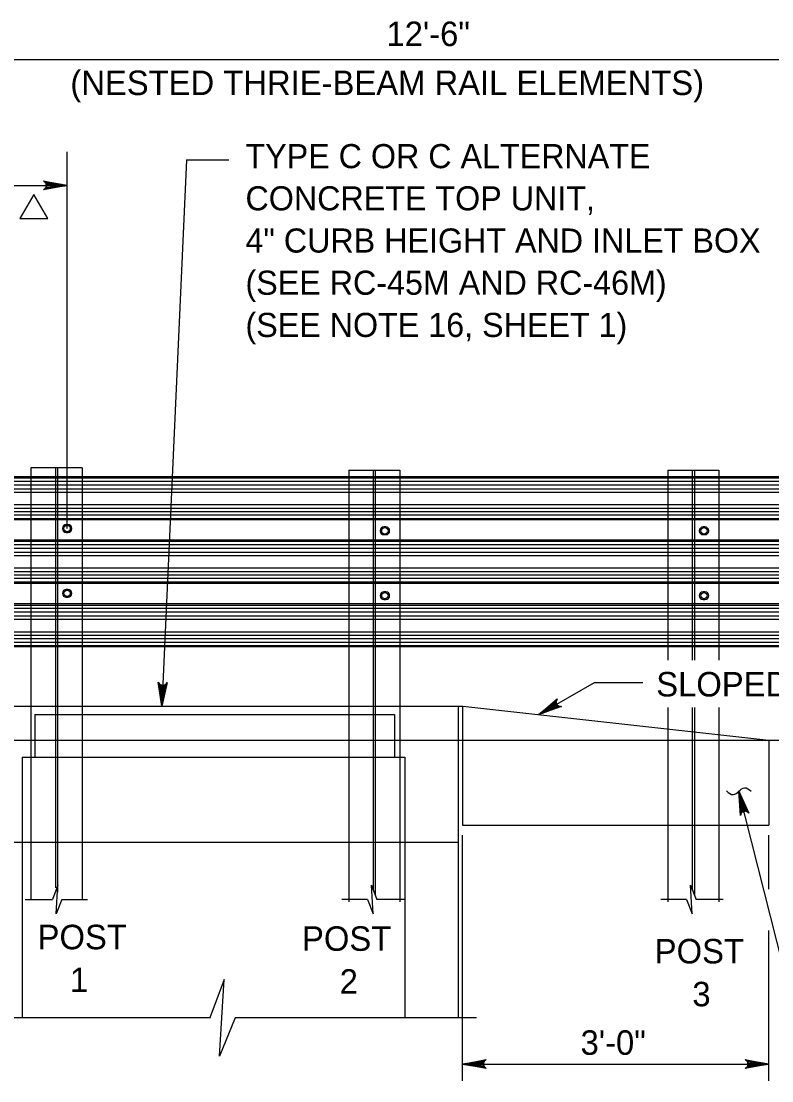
# Model space of a CAD drawing. Extents: x 632007860 to 635435983, y 295418622 to 297794622.
# Drawn here: x 632150434 to 632243787, y 296795051 to 296926882 of the extents above; entities that cross this region are included whole.
import ezdxf

# ---------------------------------------------------------------- set-up
doc = ezdxf.new("R2010")
doc.units = 0
for name, color, linetype in [('S-ABUT', 7, 'Continuous'), ('S-DETL-DIMS', 7, 'Continuous'), ('S-DETL-T120', 7, 'Continuous'), ('S-GRND-MAJR', 7, 'Continuous'), ('S-MISC-CNTR-WT01', 7, 'Continuous'), ('S-STEL', 7, 'Continuous')]:
    doc.layers.add(name, color=color, linetype=linetype)

msp = doc.modelspace()

# ---------------------------------------------------------------- linework, layer by layer
at = {"layer": 'S-ABUT'}
for p, q in [((632144203, 296841672), (632205357, 296841672)), ((632204793, 296841676), (632204793, 296837439)), ((632205322, 296841676), (632205322, 296837439)), ((632205357, 296841672), (632243422, 296837443)), ((632152141, 296840618), (632152141, 296837439)), ((632152141, 296840618), (632196855, 296840618)), ((632196855, 296840618), (632196855, 296837439)), ((632152141, 296837439), (632152141, 296835322)), ((632196855, 296837439), (632196855, 296835322)), ((632204793, 296837439), (632204793, 296802883)), ((632205322, 296837439), (632205322, 296826855)), ((632243422, 296837443), (632243422, 296826855)), ((632150553, 296835322), (632150553, 296802883)), ((632150553, 296835322), (632198132, 296835322)), ((632198132, 296835322), (632198132, 296802883)), ((632205322, 296826855), (632243422, 296826855)), ((632144203, 296824739), (632204793, 296824739))]:
    msp.add_line(p, q, dxfattribs=at)
at = {"layer": 'S-DETL-DIMS'}
for p, q in [((632147770, 296922136), (632589965, 296922136)), ((632170979, 296909627), (632167908, 296841672)), ((632170979, 296909627), (632176237, 296909627)), ((632127042, 296906450), (632155981, 296906450)), ((632214808, 296840622), (632221731, 296844606)), ((632221731, 296844606), (632227745, 296844606)), ((632247469, 296800284), (632239687, 296831078)), ((632205322, 296795051), (632205322, 296825606)), ((632243422, 296818891), (632243422, 296825606)), ((632150933, 296817603), (632154314, 296817603)), ((632155505, 296817603), (632158681, 296817603)), ((632193491, 296817603), (632190315, 296817603)), ((632198063, 296817603), (632194681, 296817603)), ((632233178, 296817603), (632230003, 296817603)), ((632237751, 296817603), (632234369, 296817603)), ((632243422, 296795051), (632243422, 296813731)), ((632173989, 296802883), (632139269, 296802883)), ((632207055, 296802898), (632177049, 296802898)), ((632205322, 296797140), (632243422, 296797140))]:
    msp.add_line(p, q, dxfattribs=at)
for points in [[(632156146, 296906450), (632153187, 296905895), (632153301, 296905974), (632153415, 296906053), (632153474, 296906152), (632153533, 296906252), (632153550, 296906351), (632153567, 296906450), (632153550, 296906549), (632153533, 296906648), (632153474, 296906748), (632153415, 296906847), (632153301, 296906926), (632153187, 296907005), (632156146, 296906450), (632153301, 296906926), (632153415, 296906847), (632156146, 296906450), (632153474, 296906748), (632153533, 296906648), (632156146, 296906450), (632153550, 296906549), (632153567, 296906450), (632156146, 296906450), (632153550, 296906351), (632153533, 296906252), (632156146, 296906450), (632153474, 296906152), (632153415, 296906053), (632156146, 296906450), (632153301, 296905974)], [(632167908, 296841672), (632167487, 296844653), (632167561, 296844536), (632167634, 296844418), (632167731, 296844355), (632167827, 296844292), (632167926, 296844270), (632168024, 296844249), (632168124, 296844261), (632168224, 296844274), (632168326, 296844328), (632168427, 296844382), (632168511, 296844493), (632168596, 296844603), (632167908, 296841672), (632168511, 296844493), (632168427, 296844382), (632167908, 296841672), (632168326, 296844328), (632168224, 296844274), (632167908, 296841672), (632168124, 296844261), (632168024, 296844249), (632167908, 296841672), (632167926, 296844270), (632167827, 296844292), (632167908, 296841672), (632167731, 296844355), (632167634, 296844418), (632167908, 296841672), (632167561, 296844536)], [(632214808, 296840622), (632217096, 296842579), (632217037, 296842453), (632216977, 296842328), (632216976, 296842213), (632216974, 296842097), (632217009, 296842003), (632217044, 296841909), (632217108, 296841831), (632217172, 296841753), (632217273, 296841697), (632217373, 296841640), (632217512, 296841629), (632217650, 296841617), (632214808, 296840622), (632217512, 296841629), (632217373, 296841640), (632214808, 296840622), (632217273, 296841697), (632217172, 296841753), (632214808, 296840622), (632217108, 296841831), (632217044, 296841909), (632214808, 296840622), (632217009, 296842003), (632216974, 296842097), (632214808, 296840622), (632216976, 296842213), (632216977, 296842328), (632214808, 296840622), (632217037, 296842453)], [(632239687, 296831078), (632240950, 296828345), (632240845, 296828436), (632240741, 296828528), (632240630, 296828560), (632240520, 296828593), (632240419, 296828585), (632240319, 296828577), (632240227, 296828536), (632240135, 296828496), (632240053, 296828414), (632239971, 296828333), (632239923, 296828203), (632239874, 296828073), (632239687, 296831078), (632239923, 296828203), (632239971, 296828333), (632239687, 296831078), (632240053, 296828414), (632240135, 296828496), (632239687, 296831078), (632240227, 296828536), (632240319, 296828577), (632239687, 296831078), (632240419, 296828585), (632240520, 296828593), (632239687, 296831078), (632240630, 296828560), (632240741, 296828528), (632239687, 296831078), (632240845, 296828436)], [(632155505, 296817603), (632154780, 296815817), (632154996, 296819389), (632154314, 296817603)], [(632193491, 296817603), (632194216, 296815817), (632194000, 296819389), (632194681, 296817603)], [(632233178, 296817603), (632233903, 296815817), (632233687, 296819389), (632234369, 296817603)], [(632177049, 296802898), (632175116, 296798135), (632175692, 296807660), (632173874, 296802898)], [(632205322, 296797140), (632208282, 296797695), (632208168, 296797616), (632208054, 296797537), (632207995, 296797438), (632207936, 296797339), (632207919, 296797240), (632207902, 296797140), (632207919, 296797041), (632207936, 296796942), (632207995, 296796843), (632208054, 296796744), (632208168, 296796665), (632208282, 296796586), (632205322, 296797140), (632208168, 296796665), (632208054, 296796744), (632205322, 296797140), (632207995, 296796843), (632207936, 296796942), (632205322, 296797140), (632207919, 296797041), (632207902, 296797140), (632205322, 296797140), (632207919, 296797240), (632207936, 296797339), (632205322, 296797140), (632207995, 296797438), (632208054, 296797537), (632205322, 296797140), (632208168, 296797616)], [(632243422, 296797140), (632240463, 296796586), (632240577, 296796665), (632240691, 296796744), (632240750, 296796843), (632240809, 296796942), (632240826, 296797041), (632240843, 296797140), (632240826, 296797240), (632240809, 296797339), (632240750, 296797438), (632240691, 296797537), (632240577, 296797616), (632240463, 296797695), (632243422, 296797140), (632240577, 296797616), (632240691, 296797537), (632243422, 296797140), (632240750, 296797438), (632240809, 296797339), (632243422, 296797140), (632240826, 296797240), (632240843, 296797140), (632243422, 296797140), (632240826, 296797041), (632240809, 296796942), (632243422, 296797140), (632240750, 296796843), (632240691, 296796744), (632243422, 296797140), (632240577, 296796665)]]:
    msp.add_lwpolyline(points, dxfattribs=at)
msp.add_spline([(632238140, 296831111), (632238997, 296830652), (632240385, 296831509), (632241229, 296831099)], degree=3, dxfattribs=at)
at = {"layer": 'S-DETL-T120'}
msp.add_lwpolyline([(632152007, 296905328), (632150275, 296902328), (632153739, 296902328)], close=True, dxfattribs=at)
at = {"layer": 'S-GRND-MAJR'}
for p, q in [((632101688, 296837439), (632654453, 296837439)), ((632127042, 296837438), (632184525, 296837438))]:
    msp.add_line(p, q, dxfattribs=at)
at = {"layer": 'S-MISC-CNTR-WT01'}
msp.add_line((632156146, 296863765), (632156146, 296910635), dxfattribs=at)
at = {"layer": 'S-STEL'}
for p, q in [((632157997, 296871306), (632151640, 296871306)), ((632151640, 296871306), (632151640, 296870247)), ((632154686, 296871306), (632154686, 296819041)), ((632154951, 296871306), (632154951, 296818522)), ((632157997, 296871306), (632157997, 296870247)), ((632191163, 296871018), (632197521, 296871018)), ((632191163, 296871018), (632191163, 296869959)), ((632194210, 296871018), (632194210, 296818753)), ((632194474, 296871018), (632194474, 296818234)), ((632197521, 296871018), (632197521, 296869959)), ((632230850, 296871018), (632237208, 296871018)), ((632230850, 296871018), (632230850, 296869959)), ((632233897, 296871018), (632233897, 296847370)), ((632234161, 296871018), (632234161, 296847370)), ((632237208, 296871018), (632237208, 296869959)), ((632101688, 296870247), (632428202, 296870247)), ((632101688, 296870076), (632428202, 296870076)), ((632101688, 296869647), (632428202, 296869647)), ((632151640, 296870247), (632151640, 296849080)), ((632157997, 296870247), (632157997, 296849080)), ((632191163, 296869959), (632191163, 296849080)), ((632197521, 296869959), (632197521, 296849080)), ((632230850, 296869959), (632230850, 296849080)), ((632237208, 296869959), (632237208, 296849080)), ((632101688, 296869219), (632428202, 296869219)), ((632101688, 296868705), (632428202, 296868705)), ((632101688, 296868277), (632428202, 296868277)), ((632101688, 296866735), (632428202, 296866735)), ((632101688, 296866307), (632428202, 296866307)), ((632101688, 296865878), (632428202, 296865878)), ((632101688, 296865450), (632428202, 296865450)), ((632101688, 296865022), (632428202, 296865022)), ((632101688, 296864889), (632428202, 296864850)), ((632156264, 296864242), (632156028, 296864242)), ((632156264, 296864242), (632156028, 296864242)), ((632155555, 296863769), (632155555, 296863760)), ((632155555, 296863769), (632155555, 296863760)), ((632156028, 296863287), (632156264, 296863287)), ((632156028, 296863287), (632156264, 296863287)), ((632156737, 296863760), (632156737, 296863769)), ((632156737, 296863760), (632156737, 296863769)), ((632195078, 296863481), (632195078, 296863473)), ((632195078, 296863481), (632195078, 296863473)), ((632195787, 296863954), (632195551, 296863954)), ((632195787, 296863954), (632195551, 296863954)), ((632195551, 296863000), (632195787, 296863000)), ((632195551, 296863000), (632195787, 296863000)), ((632196260, 296863473), (632196260, 296863481)), ((632196260, 296863473), (632196260, 296863481)), ((632234765, 296863481), (632234765, 296863473)), ((632234765, 296863481), (632234765, 296863473)), ((632235475, 296863954), (632235238, 296863954)), ((632235475, 296863954), (632235238, 296863954)), ((632235238, 296863000), (632235475, 296863000)), ((632235238, 296863000), (632235475, 296863000)), ((632235948, 296863473), (632235948, 296863481)), ((632235948, 296863473), (632235948, 296863481)), ((632101688, 296862367), (632424751, 296862367)), ((632101688, 296862196), (632418467, 296862196)), ((632101688, 296861768), (632417330, 296861768)), ((632101688, 296861339), (632411999, 296861339)), ((632101688, 296860825), (632405602, 296860825)), ((632101688, 296860397), (632400270, 296860397)), ((632101688, 296858855), (632357357, 296858855)), ((632101688, 296858427), (632357357, 296858427)), ((632101688, 296857998), (632357357, 296857998)), ((632101688, 296857570), (632357357, 296857570)), ((632101688, 296857142), (632357357, 296857142)), ((632101688, 296856960), (632357489, 296856960)), ((632156264, 296856172), (632156028, 296856172)), ((632155555, 296855699), (632155555, 296855691)), ((632156028, 296855218), (632156264, 296855218)), ((632156737, 296855691), (632156737, 296855699)), ((632195078, 296855411), (632195078, 296855403)), ((632195787, 296855884), (632195551, 296855884)), ((632195551, 296854930), (632195787, 296854930)), ((632196260, 296855403), (632196260, 296855411)), ((632234765, 296855411), (632234765, 296855403)), ((632235475, 296855884), (632235238, 296855884)), ((632235238, 296854930), (632235475, 296854930)), ((632235948, 296855403), (632235948, 296855411)), ((632101688, 296854437), (632357357, 296854437)), ((632101688, 296854236), (632356758, 296854236)), ((632101688, 296853837), (632357012, 296853837)), ((632101688, 296853409), (632357749, 296853409)), ((632101688, 296852895), (632357012, 296852895)), ((632101688, 296852466), (632357012, 296852466)), ((632101688, 296850924), (632357012, 296850924)), ((632101688, 296850496), (632357012, 296850496)), ((632101688, 296850068), (632357012, 296850068)), ((632101688, 296849640), (632357012, 296849640)), ((632101688, 296849211), (632357012, 296849211)), ((632101688, 296849080), (632357357, 296849080)), ((632151640, 296849080), (632151640, 296837438)), ((632157997, 296849080), (632157997, 296837439)), ((632191163, 296849080), (632191163, 296837151)), ((632197521, 296849080), (632197521, 296837151)), ((632230850, 296849080), (632230850, 296847370)), ((632237208, 296849080), (632237208, 296847370)), ((632230850, 296841506), (632230850, 296837151)), ((632233897, 296841506), (632233897, 296818753)), ((632234161, 296841506), (632234161, 296818234)), ((632237208, 296841506), (632237208, 296837151)), ((632151640, 296837439), (632151640, 296817603)), ((632157997, 296837439), (632157997, 296817603)), ((632191163, 296837151), (632191163, 296817315)), ((632197521, 296837151), (632197521, 296817315)), ((632230850, 296837151), (632230850, 296817315)), ((632237208, 296837151), (632237208, 296817315))]:
    msp.add_line(p, q, dxfattribs=at)
for centre in [(632156146, 296863765), (632195669, 296863477), (632235357, 296863477), (632156146, 296855695), (632195669, 296855407), (632235357, 296855407)]:
    msp.add_circle(centre, 397, dxfattribs=at)
for centre, start, end in [((632156028, 296863769), 90, 180), ((632156028, 296863769), 90, 180), ((632156264, 296863769), 0, 90), ((632156264, 296863769), 0, 90), ((632156028, 296863760), 180, 270), ((632156028, 296863760), 180, 270), ((632156264, 296863760), 270, 360), ((632156264, 296863760), 270, 360), ((632195551, 296863481), 90, 180), ((632195551, 296863481), 90, 180), ((632195551, 296863473), 180, 270), ((632195551, 296863473), 180, 270), ((632195787, 296863481), 0, 90), ((632195787, 296863481), 0, 90), ((632195787, 296863473), 270, 360), ((632195787, 296863473), 270, 360), ((632235238, 296863481), 90, 180), ((632235238, 296863481), 90, 180), ((632235238, 296863473), 180, 270), ((632235238, 296863473), 180, 270), ((632235475, 296863481), 0, 90), ((632235475, 296863481), 0, 90), ((632235475, 296863473), 270, 360), ((632235475, 296863473), 270, 360), ((632156028, 296855699), 90, 180), ((632156264, 296855699), 0, 90), ((632156028, 296855691), 180, 270), ((632156264, 296855691), 270, 360), ((632195551, 296855411), 90, 180), ((632195551, 296855403), 180, 270), ((632195787, 296855411), 0, 90), ((632195787, 296855403), 270, 360), ((632235238, 296855411), 90, 180), ((632235238, 296855403), 180, 270), ((632235475, 296855411), 0, 90), ((632235475, 296855403), 270, 360)]:
    msp.add_arc(centre, 473, start, end, dxfattribs=at)

# ---------------------------------------------------------------- texts
at = {"layer": 'S-DETL-T120'}
for s, height, p in [(' 12\'-6"', 3048, (632194731, 296923788)), ('(NESTED THRIE-BEAM RAIL ELEMENTS)', 3048.01, (632156547, 296917692)), ('TYPE C OR C ALTERNATE ', 2999.91, (632178327, 296908593)), ('CONCRETE TOP UNIT, ', 2999.91, (632178327, 296903344)), ('4" CURB HEIGHT AND INLET BOX', 2999.91, (632178327, 296898094)), ('(SEE RC-45M AND RC-46M)', 2999.91, (632178327, 296892844)), ('(SEE NOTE 16, SHEET 1)', 2999.91, (632178327, 296887594)), ('SLOPED TOP', 3048.1, (632229413, 296842867)), ('POST', 3048, (632152475, 296811418)), ('POST', 3048, (632185363, 296811223)), ('POST', 3048, (632229226, 296809653)), ('1', 3048, (632156495, 296806084)), ('2', 3048, (632190043, 296805889)), ('3', 3048, (632233906, 296804318)), ('3\'-0"', 3048, (632220005, 296798284))]:
    msp.add_text(s, height=height, dxfattribs=at).set_placement(p)

doc.saveas('drawing.dxf')
